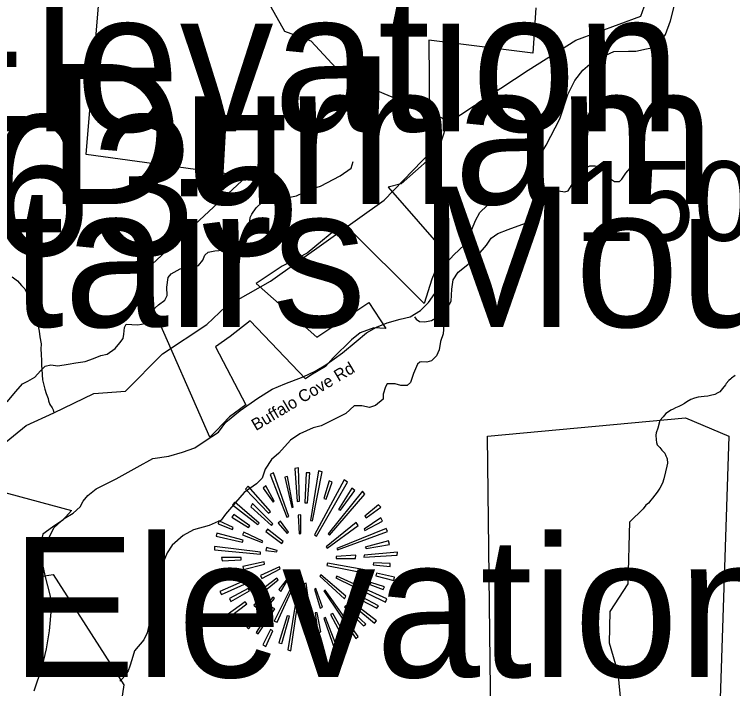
# Model space of a CAD drawing. Extents: x 1159738 to 1321356, y 736314 to 882035.
# Drawn here: x 1252421 to 1256925, y 847453 to 851683 of the extents above; entities that cross this region are included whole.
import ezdxf

# ---------------------------------------------------------------- set-up
doc = ezdxf.new("R2010")
doc.units = 0
for name, color, linetype in [('Exist Boundary Land Use Gamelands State NC Wildlife Resources Commission', 7, 'Continuous'), ('Exist Geographical Mountain Summit CELL', 7, 'Continuous'), ('Exist Geographical Mountain Summit Elevation Number Label', 7, 'Continuous'), ('Exist Geographical Mountain Summit Label', 7, 'Continuous'), ('Exist Hydrographic Creek Single Shore', 7, 'Continuous'), ('Exist Hydrographic Misc Water Feature', 7, 'Continuous'), ('Exist Road Non-System Type 51', 7, 'Continuous'), ('Exist Road Secondary Type 51 Attributed', 7, 'Continuous'), ('Exist Road Secondary Type 51 Label', 7, 'Continuous'), ('Exist Road Secondary Type 51 Number Label', 7, 'Continuous')]:
    doc.layers.add(name, color=color, linetype=linetype)

msp = doc.modelspace()

# ---------------------------------------------------------------- linework, layer by layer
at = {"layer": 'Exist Boundary Land Use Gamelands State NC Wildlife Resources Commission'}
for points in [[(1255689.7, 851725.3), (1255670.8, 851440.4), (1255019.5, 851521.8), (1255025, 850778.4), (1254845.9, 850621), (1254764.6, 850599.3), (1255141.6, 850167.8), (1255076.5, 850113.5), (1255038.6, 850021.3), (1254989.8, 849869.4), (1254485.2, 850374.1), (1254257, 850184.1), (1254099.7, 850102.8), (1253937, 849994.1), (1254316.9, 849657.7), (1254642.5, 849874.8), (1254750.9, 849712), (1254675, 849717.4), (1254588.1, 849684.8), (1254533.9, 849641.5), (1254419.9, 849527.4), (1254371, 849473.2), (1254278.8, 849418.9), (1254246.3, 849397.2), (1253898.9, 849760.8), (1253774.1, 849663.1), (1253681.9, 849598), (1253871.8, 849234.4), (1253768.7, 849158.5), (1253687.2, 849071.6), (1253646.7, 849031), (1253298, 849826), (1253291.5, 849930.9), (1253225.8, 850062.2), (1253875.5, 850665.9), (1252871.4, 850803.7), (1252999.4, 852342.7)], [(1255410, 847097.3), (1255387.7, 849036.8), (1256629.3, 849151.5), (1256900.5, 849036.8), (1256777.9, 845301.5)], [(1251910, 848805.5), (1252778.4, 848569.6), (1252724, 848509.9), (1252658.9, 848466.5), (1252599.2, 848423), (1252577.5, 848336.3), (1252566.6, 848260.3), (1252582.9, 848157.2), (1252664.2, 848168.1), (1253107.2, 847477), (1253043.5, 847057.2)]]:
    msp.add_lwpolyline(points, dxfattribs=at)
at = {"layer": 'Exist Geographical Mountain Summit CELL'}
for points in [[(1254178.7, 848834.9), (1254194.9, 848627), (1254207.7, 848628.6), (1254202.1, 848839.2)], [(1254024.5, 848797.2), (1254129.2, 848529.7), (1254140.9, 848533.9), (1254045, 848807.3)], [(1254159.8, 848589.3), (1254169.9, 848592.2), (1254133.7, 848783.9), (1254116.3, 848779.6)], [(1254242.8, 848618.5), (1254258.5, 848618.5), (1254273.1, 848807.3), (1254251.3, 848807.3)], [(1254290.7, 848504.9), (1254350.3, 848813.1), (1254328.4, 848820.3), (1254277.6, 848507.9)], [(1254303.7, 848417.7), (1254315.4, 848410.5), (1254510, 848749), (1254488.2, 848763.8)], [(1254361.7, 848645.9), (1254375, 848641.4), (1254412.8, 848749), (1254393.9, 848756.2)], [(1253870.5, 848704.2), (1254014.4, 848554.4), (1254027.7, 848564.5), (1253886.7, 848723.1)], [(1253980.9, 848709.9), (1254043.4, 848622.8), (1254050.7, 848628.6), (1253997.1, 848726)], [(1254387.9, 848423.5), (1254396.8, 848414.9), (1254619.1, 848672), (1254603.1, 848691)], [(1254537.7, 848709.9), (1254453.5, 848576.2), (1254465.2, 848571.7), (1254555, 848697)], [(1253789.1, 848605.2), (1253947.6, 848483.1), (1253956.4, 848491.9), (1253803.7, 848622.8)], [(1253902.4, 848593.5), (1254033.3, 848477.3), (1254042.1, 848486), (1253914.1, 848614)], [(1254619.1, 848535.5), (1254626.5, 848525.4), (1254718, 848590.6), (1254703.4, 848605.2)], [(1253784.8, 848529.7), (1253888, 848464.2), (1253896.8, 848474.6), (1253796.3, 848545.6)], [(1254200.5, 848541.4), (1254206.1, 848424.9), (1254216.5, 848426.2), (1254216.5, 848542.7)], [(1254619.1, 848444), (1254729.5, 848503.6), (1254718, 848523.8), (1254613.5, 848454.1)], [(1253697.7, 848486), (1253787.5, 848451.2), (1253792, 848462.9), (1253703.4, 848506.5)], [(1254075.6, 848491.9), (1254130.8, 848426.2), (1254139.3, 848435), (1254088.5, 848503.6)], [(1254375, 848343.6), (1254382.2, 848333.5), (1254576.8, 848477.3), (1254564, 848494.8)], [(1253686, 848408.9), (1253851.6, 848371.1), (1253856.1, 848384.3), (1253690.4, 848427.8)], [(1253851.6, 848417.7), (1253973.7, 848369.8), (1253978.2, 848378.3), (1253860.4, 848433.9)], [(1253997.1, 848439.5), (1254097.3, 848363.8), (1254105.8, 848375.4), (1254007.2, 848452.5)], [(1254443.1, 848332), (1254447.5, 848323.1), (1254760.1, 848437.9), (1254752.9, 848456.8)], [(1254626.5, 848332), (1254773.4, 848358.1), (1254767.5, 848379.9), (1254620.7, 848340.8)], [(1253675.5, 848324.7), (1253963.6, 848296.9), (1253964.9, 848308.6), (1253675.5, 848344.8)], [(1253998.3, 848320.3), (1254066.8, 848311.5), (1254068.4, 848320.3), (1254001.4, 848337.6)], [(1254439, 848281.3), (1254439, 848269.6), (1254559.5, 848269.6), (1254562.4, 848289.7)], [(1254611.9, 848276.8), (1254821.3, 848289.7), (1254822.6, 848308.6), (1254613.5, 848289.7)], [(1253723.9, 848255), (1253842.8, 848260.7), (1253842.8, 848275.2), (1253719.4, 848275.2)], [(1253853.2, 848218.8), (1253857.4, 848199.7), (1253989.9, 848233.2), (1253987, 848247.8)], [(1254380.6, 848226), (1254623.6, 848178.1), (1254627.9, 848195.4), (1254385.1, 848240.4)], [(1254671.5, 848228.9), (1254777.5, 848219.9), (1254777.5, 848237.4), (1254673.1, 848241.7)], [(1253669.9, 848173.6), (1253675.5, 848153.1), (1253819.7, 848195.4), (1253810.9, 848208.4)], [(1253963.6, 848161.9), (1253972.4, 848143), (1254087.3, 848203.9), (1254082.9, 848217.2)], [(1254335.9, 848157.6), (1254489.8, 848016.4), (1254499.9, 848033.9), (1254343.1, 848166.4)], [(1254435.8, 848147.5), (1254748.5, 847994.7), (1254755.8, 848016.4), (1254441.9, 848159)], [(1254687.7, 848160.3), (1254800.8, 848131.3), (1254803.7, 848153.1), (1254691.7, 848178.1)], [(1253709, 848062.9), (1253719.4, 848044.3), (1253901.1, 848124.1), (1253895.2, 848143)], [(1253924.2, 848036.9), (1253935.9, 848022.2), (1254074, 848135.8), (1254066.8, 848145.9)], [(1254050.7, 847877.1), (1254068.4, 847869.9), (1254174.4, 848103.6), (1254164.3, 848106.8)], [(1254078.4, 848074.6), (1254091.4, 848062.9), (1254132.1, 848128.4), (1254124.7, 848134.2)], [(1254238.3, 848111.1), (1254254.2, 847962.9), (1254271.8, 847964.1), (1254251.3, 848114)], [(1254649.7, 848106.8), (1254734, 848074.6), (1254741.2, 848092.2), (1254655.5, 848119.6)], [(1253779, 847999.1), (1253895.2, 848065.9), (1253886.7, 848080.5), (1253770.2, 848019.3)], [(1254302.4, 848076.2), (1254337.2, 847956.9), (1254353.2, 847964.1), (1254310.9, 848080.5)], [(1254360.4, 848067.2), (1254562.4, 847768), (1254576.8, 847779.5), (1254370.5, 848071.7)], [(1253877.9, 847837.7), (1253889.4, 847827.6), (1254052.3, 848018), (1254040.6, 848026.5)], [(1253939.1, 847962.9), (1254016, 848035.3), (1254002.7, 848044.3), (1253921.3, 847975.8)], [(1254136.4, 847695.4), (1254155.3, 847690.9), (1254206.1, 848048.3), (1254193.3, 848051.5)], [(1254593, 848010.8), (1254693.3, 847958.5), (1254703.4, 847973), (1254601.8, 848026.5)], [(1253754.2, 847916.2), (1253765.7, 847900.1), (1253879.3, 847984.6), (1253868.9, 847997.5)], [(1254489.8, 847964.1), (1254610.3, 847847.8), (1254623.6, 847858.2), (1254498.6, 847974.2)], [(1254556.6, 847966.9), (1254678.7, 847863.8), (1254691.7, 847878.4), (1254564, 847977.4)], [(1254037.8, 847962.9), (1253937.5, 847805.8), (1253950.3, 847795.7), (1254053.8, 847954)], [(1254341.5, 847810.1), (1254319.7, 847929.5), (1254306.6, 847929.5), (1254324.2, 847805.8)], [(1254402.4, 847919), (1254466.4, 847801.3), (1254482.6, 847810.1), (1254417.3, 847925)], [(1254097.3, 847736.1), (1254145.2, 847907.4), (1254130.8, 847909), (1254079.7, 847740.1)], [(1254360.4, 847896), (1254430.2, 847696.7), (1254447.5, 847703.9), (1254372.1, 847898.9)], [(1254263, 847877.1), (1254277.6, 847707.1), (1254293.6, 847711.1), (1254280.3, 847877.1)], [(1253978.2, 847728.7), (1253997.1, 847717.2), (1254040.6, 847815.9), (1254027.7, 847824.7)]]:
    msp.add_lwpolyline(points, close=True, dxfattribs=at)
at = {"layer": 'Exist Hydrographic Creek Single Shore'}
for points in [[(1255134.9, 850998.1), (1255642.3, 851333.1), (1255941.9, 851520.5), (1256349.3, 851672.8), (1256389.9, 851790.4), (1256393.9, 851924.9), (1256382.1, 852005.5), (1256345.9, 852044)], [(1251745.8, 847369.2), (1251757.5, 847638.7), (1251866.9, 848105.9), (1251922.4, 848257.9), (1252054.1, 848474.7), (1252257.8, 848819.3), (1252335.7, 848974.9), (1252493.9, 849104), (1252668.7, 849183.3), (1252919.8, 849303.6), (1253116.9, 849318.2), (1253350.5, 849554.4), (1253626.9, 849738.2), (1253745.9, 849850.7), (1254025.9, 850009.3), (1254738.9, 850516.9), (1255098.9, 850890.5), (1255134.9, 850998.1)]]:
    msp.add_lwpolyline(points, dxfattribs=at)
at = {"layer": 'Exist Hydrographic Misc Water Feature'}
for points in [[(1255134.9, 850998.1), (1255102.9, 851031.6), (1254491.8, 851290), (1254280.8, 851514.2), (1254115.9, 851576.6), (1254012.8, 851762.5), (1253906.8, 851856.5), (1253732.8, 851909.3), (1253626.8, 851996.7), (1253505.8, 852176.4), (1253435.8, 852361.6), (1253330.8, 852472.1), (1253081.8, 852552.5), (1252983.8, 852630), (1252782.8, 852893.4), (1252664.8, 853181.3), (1252421.8, 853153.4), (1251854.8, 852816.8), (1251631.8, 852581.6), (1251518.8, 852383.6), (1251142.8, 852053.1), (1251071.8, 851896.9), (1250988.8, 851590)], [(1252406.5, 850036.6), (1252439.9, 850011.8), (1252465.2, 849983.1), (1252486.6, 849960.5), (1252509.4, 849913.9), (1252526, 849859.5), (1252545, 849819), (1252557.9, 849776.6), (1252567, 849740.3), (1252575.8, 849696.1), (1252580.8, 849659.9), (1252587.7, 849615.7), (1252586.9, 849581.7), (1252588.1, 849551.6), (1252591, 849509.6), (1252590.4, 849481.5), (1252593.7, 849455.5), (1252598, 849391.3), (1252599.7, 849381.2), (1252612.5, 849330.9), (1252619.8, 849304.7), (1252633, 849272.3), (1252634.7, 849258.2), (1252644, 849236), (1252657.5, 849213.7), (1252663.2, 849201.5), (1252668.7, 849183.3)], [(1256939.6, 849417.3), (1256917.2, 849399.9), (1256913.1, 849396), (1256900.8, 849386.3), (1256884.3, 849366.7), (1256880.2, 849358.8), (1256861.5, 849335.3), (1256844.9, 849315.7), (1256832.8, 849308), (1256812.6, 849298.5), (1256786.3, 849291.2), (1256768.2, 849287.6), (1256746.2, 849286.2), (1256728, 849282.7), (1256708, 849281.2), (1256685.8, 849275.7), (1256661.6, 849266.4), (1256637.2, 849253), (1256622.9, 849241.4), (1256604.7, 849231.8), (1256586.4, 849222.3), (1256566.1, 849214.8), (1256551.9, 849207.2), (1256537.8, 849199.6), (1256515.4, 849186.1), (1256505.1, 849178.3), (1256488.7, 849158.7), (1256468, 849135.3), (1256454.8, 849087.6), (1256446.1, 849057.8), (1256443.7, 849043.8), (1256445, 849013.8), (1256446.6, 848997.7), (1256452, 848981.6), (1256467.7, 848965.1), (1256481.3, 848948.8), (1256498.8, 848930.3), (1256506.5, 848914.1), (1256512.1, 848900), (1256514, 848893.9), (1256515.2, 848867.8), (1256512.7, 848847.9), (1256503.8, 848812.1), (1256492.7, 848768.3), (1256483.9, 848742.6), (1256469.1, 848711), (1256452.4, 848685.4), (1256435.9, 848665.8), (1256421.5, 848648.2), (1256411.2, 848636.4), (1256396.7, 848616.7), (1256380.4, 848603.2), (1256362.8, 848580.1)], [(1256232, 847292.9), (1256206, 847552.8), (1256151.9, 847737.7), (1256157, 847937.8), (1256269.9, 848109.6), (1256280, 848500), (1256362.8, 848580.1)]]:
    msp.add_lwpolyline(points, dxfattribs=at)
at = {"layer": 'Exist Road Non-System Type 51'}
for points in [[(1254928.8, 849785), (1254940.5, 849771), (1254961.6, 849756.9), (1254994.4, 849754.6), (1255036.5, 849761.6), (1255071.6, 849782.7), (1255104.4, 849801.4), (1255130.2, 849831.9), (1255160.6, 849883.4), (1255162.9, 849958.4), (1255172.3, 850017), (1255202.7, 850066.2), (1255263.6, 850113), (1255329.2, 850174), (1255380.7, 850234.9), (1255411.1, 850279.4), (1255453.3, 850307.5), (1255516.5, 850333.3), (1255626.5, 850373.1), (1255673.3, 850384.8), (1255678, 850403.6), (1255678, 850523.1), (1255694.4, 850565.2), (1255736.6, 850576.9), (1255783.4, 850581.6), (1255832.5, 850576.9), (1255872.3, 850569.9), (1255893.4, 850576.9), (1255914.5, 850609.7), (1255963.7, 850682.4), (1255988.7, 850711.9), (1256028.5, 850733), (1256063.6, 850733), (1256087, 850726), (1256112.8, 850700.2), (1256145.5, 850660.4), (1256183, 850634.6), (1256215.8, 850634.6), (1256229.8, 850648.7), (1256255.6, 850686.2), (1256281.3, 850719), (1256311.8, 850756.5), (1256325.5, 850788.5)], [(1253551.4, 850098.9), (1253574.8, 850108.3), (1253602.9, 850141.1), (1253614.6, 850171.5), (1253635.7, 850190.3), (1253677.8, 850199.6), (1253755.1, 850206.7), (1253818.3, 850225.4), (1253848.7, 850239.5), (1253876.8, 850260.6), (1253890.9, 850323.8), (1253900.2, 850408.2), (1253909.6, 850429.3), (1253937.7, 850469.1), (1253975.2, 850504.2), (1254022, 850515.9), (1254127.3, 850532.3), (1254190.6, 850544.1), (1254277.2, 850586.2), (1254340.4, 850605), (1254463.7, 850670), (1254531.6, 850719.2), (1254545.3, 850760.6)], [(1252375.3, 849252.8), (1252429.2, 849316.1), (1252471.3, 849365.3), (1252504.1, 849381.7), (1252548.6, 849407.5), (1252585.3, 849446.4), (1252613.4, 849476.8), (1252648.5, 849483.9), (1252693, 849479.2), (1252758.6, 849488.6), (1252805.4, 849497.9), (1252863.9, 849505), (1252917.8, 849523.7), (1252962.3, 849542.5), (1253002.1, 849551.8), (1253053.6, 849587), (1253081.7, 849622.1), (1253102.7, 849650.2), (1253107.4, 849676), (1253112.1, 849718.2), (1253121.5, 849739.3), (1253156.6, 849736.9), (1253194, 849734.6), (1253240.9, 849743.9), (1253266.6, 849786.1), (1253304.1, 849842.4), (1253325.1, 849861.1), (1253365, 849889.2), (1253379, 849919.7), (1253376.7, 849971.2), (1253386, 850032.1), (1253403.9, 850054.4), (1253460.1, 850087.2), (1253513.9, 850096.6), (1253551.4, 850098.9)], [(1255104.4, 849801.4), (1255113.6, 849736.3), (1255110, 849679.3), (1255092.2, 849631.1), (1255085.1, 849579.5), (1255067.3, 849540.2), (1255037, 849509.9), (1255006.7, 849501), (1254972.9, 849502.8), (1254962.2, 849501), (1254947.9, 849488.6), (1254923, 849429.7), (1254905.2, 849374.5), (1254883.8, 849354.9), (1254844.6, 849354.9), (1254809, 849365.6), (1254759.1, 849365.6), (1254748.4, 849346), (1254734.2, 849301.4), (1254734.2, 849269.3), (1254686.1, 849230.1), (1254646.9, 849217.6), (1254598.8, 849226.5), (1254550.7, 849226.5), (1254499.1, 849178.4), (1254398.6, 849129.3), (1254345.2, 849102.6), (1254295.3, 849088.4), (1254211.6, 849050.9), (1254152.8, 849011.7), (1254079.8, 848929.7), (1254033.5, 848890.5), (1253992.5, 848829.9), (1253974.7, 848772.9), (1253939.1, 848737.2), (1253860.7, 848683.7), (1253807.7, 848620.2), (1253743.6, 848547.1), (1253716.8, 848509.7), (1253642, 848475.8), (1253544.1, 848449.1), (1253478.2, 848413.5), (1253410.5, 848352.9), (1253378.4, 848304.7), (1253353.5, 848244.1), (1253314.8, 848116.8), (1253302.3, 848058), (1253289.8, 848002.7), (1253272, 847954.6), (1253266.7, 847856.6), (1253254.2, 847803.1), (1253232.8, 847758.6), (1253174.1, 847690.8), (1253156.4, 847634.3), (1253145.7, 847593.3), (1253135, 847564.8), (1253115.4, 847536.2), (1253095.8, 847514.9), (1253081.6, 847498.8)]]:
    msp.add_lwpolyline(points, dxfattribs=at)
at = {"layer": 'Exist Road Secondary Type 51 Attributed'}
for points in [[(1256503.9, 851557.1), (1256536, 851641.8), (1256561.7, 851748.4)], [(1252545.5, 847438.9), (1252595.1, 847587.7), (1252622.3, 847702.9), (1252641.5, 847816.5), (1252654.3, 847955.7), (1252648, 848032.9), (1252612.8, 848162.5), (1252590.4, 848271.3), (1252598.4, 848325.7), (1252628.8, 848383.3), (1252670.3, 848463.3), (1252732.7, 848519.3), (1252790.2, 848552.9), (1252833.4, 848594.5), (1252852.6, 848629.7), (1252881.4, 848664.9), (1252934.1, 848706.5), (1253059.4, 848769.8), (1253190.5, 848841.8), (1253289.7, 848896.2), (1253388.8, 848912.2), (1253475.1, 848936.2), (1253551.9, 848963.4), (1253611, 849003.4), (1253700.6, 849062.6), (1253746.4, 849123.8), (1253836, 849197.4), (1253947.9, 849275.8), (1254037.4, 849331.8), (1254117.4, 849365.4), (1254232.5, 849408.6), (1254306, 849443.8), (1254373.2, 849483.8), (1254477.8, 849559.8), (1254564.1, 849630.2), (1254629.7, 849686.2), (1254690.4, 849721.4), (1254759.2, 849748.6), (1254840.7, 849771), (1254903.1, 849785.4), (1254967, 849825.4), (1255018.2, 849875), (1255056.5, 849932.6), (1255077.3, 850001.4), (1255090.1, 850054.2), (1255112.5, 850103.8), (1255175.7, 850174.7), (1255242.9, 850237.1), (1255270.1, 850288.3), (1255313.2, 850389.1), (1255340.4, 850440.3), (1255385.2, 850483.5), (1255465.1, 850512.3), (1255516.3, 850533.1), (1255551.4, 850558.7), (1255583.4, 850584.3), (1255633.8, 850683.5), (1255694.5, 850760.3), (1255755.3, 850862.7), (1255841.5, 851027.6), (1255891.1, 851179.6), (1255935.9, 851269.2), (1255985.4, 851333.2), (1256028.6, 851371.6), (1256102.1, 851414.7), (1256180.4, 851449.9), (1256271.5, 851453.1), (1256317.9, 851453.1), (1256384.6, 851467.2), (1256426.9, 851474.9), (1256448.8, 851487.7), (1256470.6, 851510.8), (1256503.9, 851557.1)]]:
    msp.add_lwpolyline(points, dxfattribs=at)

# ---------------------------------------------------------------- texts
at = {"layer": 'Exist Geographical Mountain Summit Elevation Number Label'}
for s, p in [('Elevation 2632', (1251756.6, 850948.6)), ('Elevation 2635', (1246424.6, 850171.5)), ('Elevation 2145', (1252397.3, 847525.1))]:
    msp.add_text(s, height=880, dxfattribs=at).set_placement(p)
at = {"layer": 'Exist Geographical Mountain Summit Label'}
for s, p in [('Durham Gap', (1252627.4, 850492.5)), ('Winding Stairs Mountain', (1247041.5, 849722.8))]:
    msp.add_text(s, height=880, dxfattribs=at).set_placement(p)
at = {"layer": 'Exist Road Secondary Type 51 Label'}
msp.add_text('Buffalo Cove Rd', height=75, rotation=30.7874, dxfattribs=at).set_placement((1253935.4, 849068.4))
at = {"layer": 'Exist Road Secondary Type 51 Number Label'}
msp.add_text('1504', height=500, dxfattribs=at).set_placement((1255939.5, 850262.3))

doc.saveas('drawing.dxf')
